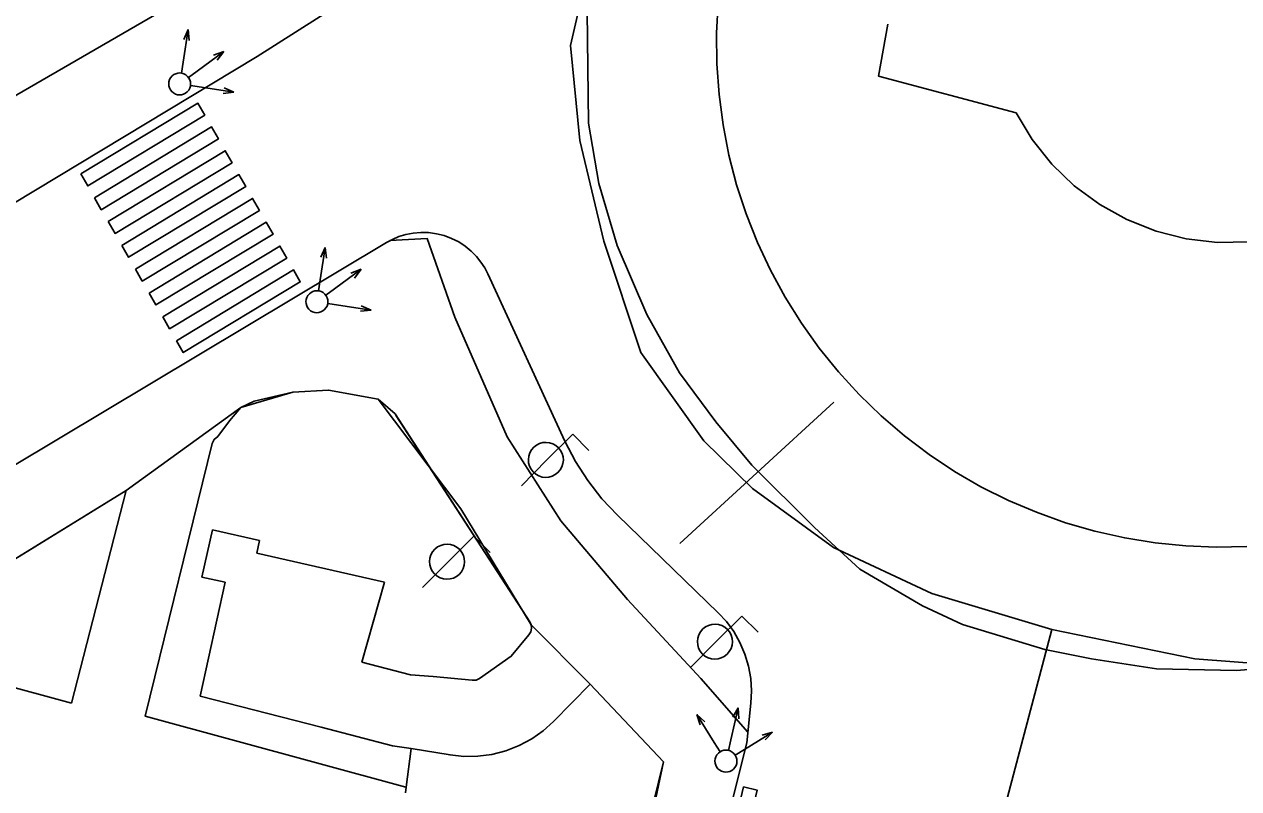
# Model space of a CAD drawing. Extents: x 282771 to 285132, y 4823109 to 4825496.
# Drawn here: x 284943.49 to 284987.73, y 4823359.15 to 4823386.98 of the extents above; entities that cross this region are included whole.
import ezdxf

# ---------------------------------------------------------------- set-up
doc = ezdxf.new("R2010")
doc.units = 0
for name, color, linetype in [('ACERA-BORDILLO', 7, 'Continuous'), ('ACERA-INTERIOR', 7, 'Continuous'), ('CALLE-EJE', 7, 'Continuous'), ('EDIFICIO', 7, 'Continuous'), ('FAROLA', 7, 'Continuous'), ('PARQUE-JARDIN-AREA', 7, 'Continuous'), ('PASO-PEATONES', 7, 'Continuous'), ('SEMAFORO', 7, 'Continuous'), ('SENAL-VIARIA', 7, 'Continuous'), ('ZONA-VERDE', 7, 'Continuous')]:
    doc.layers.add(name, color=color, linetype=linetype)

msp = doc.modelspace()

# ---------------------------------------------------------------- linework, layer by layer
at = {"layer": 'ACERA-BORDILLO'}
for points in [[(284957.193, 4823389.131), (284951.973, 4823385.811), (284923.732, 4823368.791), (284923.012, 4823368.371), (284922.342, 4823367.901), (284921.702, 4823367.371), (284921.102, 4823366.811), (284920.552, 4823366.191), (284920.052, 4823365.541), (284919.612, 4823364.841), (284919.212, 4823364.121), (284918.882, 4823363.371), (284918.602, 4823362.591), (284918.392, 4823361.801), (284917.832, 4823359.551), (284906.709, 4823315.826)], [(284988.032, 4823367.971), (284986.912, 4823367.941), (284985.802, 4823367.991), (284984.692, 4823368.101), (284983.582, 4823368.281), (284982.492, 4823368.521), (284981.422, 4823368.831), (284980.372, 4823369.211), (284979.342, 4823369.641), (284978.342, 4823370.141), (284977.382, 4823370.701), (284976.452, 4823371.321), (284975.552, 4823372.001), (284974.712, 4823372.721), (284973.902, 4823373.501), (284973.152, 4823374.321), (284972.452, 4823375.191), (284971.802, 4823376.101), (284971.212, 4823377.051), (284970.672, 4823378.031), (284970.203, 4823379.041), (284969.793, 4823380.081), (284969.443, 4823381.141), (284969.163, 4823382.221), (284968.953, 4823383.321), (284968.803, 4823384.431), (284968.723, 4823385.541), (284968.713, 4823386.661), (284968.773, 4823387.782)], [(284931.052, 4823363.701), (284956.685, 4823379.035), (284956.902, 4823379.151), (284957.139, 4823379.25), (284957.392, 4823379.327), (284957.66, 4823379.379), (284957.938, 4823379.402), (284958.222, 4823379.396), (284958.507, 4823379.358), (284958.788, 4823379.288), (284959.059, 4823379.187), (284959.316, 4823379.057), (284959.554, 4823378.902), (284959.771, 4823378.726), (284959.962, 4823378.532), (284960.128, 4823378.325), (284960.267, 4823378.11), (284960.381, 4823377.891), (284963.184, 4823371.806), (284963.567, 4823371.067), (284964.017, 4823370.365), (284964.532, 4823369.707), (284965.102, 4823369.102), (284968.768, 4823365.556), (284969.069, 4823365.231), (284969.337, 4823364.867), (284969.564, 4823364.47), (284969.746, 4823364.047), (284969.879, 4823363.606), (284969.959, 4823363.155), (284969.987, 4823362.705), (284969.965, 4823362.262), (284969.812, 4823360.811), (284955.393, 4823303.262)]]:
    msp.add_lwpolyline(points, dxfattribs=at)
at = {"layer": 'ACERA-INTERIOR'}
msp.add_line((284937.862, 4823364.271), (284947.202, 4823370.001), dxfattribs=at)
for points in [[(284956.812, 4823379.111), (284958.172, 4823379.181), (284959.172, 4823376.321), (284961.082, 4823371.961), (284963.032, 4823368.901), (284965.462, 4823366.031), (284968.142, 4823363.161), (284969.852, 4823361.201)], [(284957.385, 4823359.203), (284947.9, 4823361.791), (284950.34, 4823371.718), (284950.412, 4823371.868), (284950.539, 4823371.975), (284950.966, 4823372.541), (284951.385, 4823373.024), (284951.868, 4823373.263), (284953.275, 4823373.588), (284954.574, 4823373.66), (284956.378, 4823373.335), (284956.998, 4823372.799), (284957.035, 4823372.727), (284961.904, 4823365.227), (284961.954, 4823365.115), (284961.968, 4823364.987), (284961.94, 4823364.86), (284961.877, 4823364.755), (284961.232, 4823363.971), (284960.076, 4823363.163), (284959.949, 4823363.104), (284959.808, 4823363.093), (284958.382, 4823363.231), (284957.562, 4823363.291)], [(284962.892, 4823357.671), (284966.092, 4823356.911), (284966.772, 4823360.121), (284964.112, 4823362.951), (284962.772, 4823361.593), (284962.399, 4823361.258), (284961.981, 4823360.962), (284961.523, 4823360.714), (284961.035, 4823360.523), (284960.528, 4823360.392), (284960.012, 4823360.325), (284959.5, 4823360.319), (284959.001, 4823360.373), (284957.582, 4823360.611)]]:
    msp.add_lwpolyline(points, dxfattribs=at)
at = {"layer": 'CALLE-EJE'}
for points in [[(284980.922, 4823364.941), (284976.557, 4823366.258), (284972.97, 4823367.932), (284970.021, 4823370.084), (284968.252, 4823371.811), (284965.956, 4823375.025), (284964.601, 4823379.09), (284963.725, 4823382.756), (284963.393, 4823386.211), (284975.863, 4823440.332)], [(284980.922, 4823364.941), (284986.133, 4823363.878), (284990.588, 4823363.539), (284993.52, 4823363.821), (284996.226, 4823364.442), (284999.159, 4823365.739), (285002.147, 4823368.051), (285005.362, 4823371.49), (285007.617, 4823374.423), (285009.773, 4823378.252)], [(284961.257, 4823290.549), (284980.922, 4823364.941)]]:
    msp.add_lwpolyline(points, dxfattribs=at)
at = {"layer": 'EDIFICIO'}
msp.add_lwpolyline([(284891.073, 4823411.711), (284889.553, 4823405.651), (284882.852, 4823379.321), (284876.372, 4823353.84), (284870.112, 4823329.18), (284871.722, 4823325.83), (284882.762, 4823323.04), (284891.072, 4823320.95), (284895.682, 4823319.88), (284904.512, 4823355.371), (284913.722, 4823353.271), (284917.782, 4823369.171), (284918.802, 4823370.301), (284953.103, 4823390.141), (284957.263, 4823395.111), (284952.813, 4823398.291), (284960.753, 4823431.682), (284966.663, 4823430.172), (284969.393, 4823441.372), (284953.724, 4823493.192)], dxfattribs=at)
at = {"layer": 'FAROLA'}
for p, q in [((284963.472, 4823372.051), (284962.532, 4823371.121)), ((284964.062, 4823371.461), (284963.472, 4823372.051)), ((284962.532, 4823371.121), (284961.602, 4823370.181)), ((284959.872, 4823368.341), (284958.932, 4823367.411)), ((284960.462, 4823367.751), (284959.872, 4823368.341)), ((284958.932, 4823367.411), (284958.002, 4823366.471)), ((284969.632, 4823365.431), (284968.692, 4823364.501)), ((284970.222, 4823364.841), (284969.632, 4823365.431)), ((284968.692, 4823364.501), (284967.762, 4823363.561))]:
    msp.add_line(p, q, dxfattribs=at)
for centre in [(284962.492, 4823371.121), (284958.892, 4823367.411), (284968.652, 4823364.501)]:
    msp.add_ellipse(centre, major_axis=(0.363, 0.524), ratio=0.999979, dxfattribs=at)
at = {"layer": 'PARQUE-JARDIN-AREA'}
msp.add_lwpolyline([(284920.672, 4823316.64), (284931.692, 4823360.451), (284947.202, 4823370.001), (284951.385, 4823373.024), (284953.275, 4823373.588), (284954.574, 4823373.66), (284956.378, 4823373.335), (284959.397, 4823369.34), (284961.954, 4823365.115), (284964.112, 4823362.951), (284966.772, 4823360.121), (284965.332, 4823354.251), (284954.592, 4823311.191), (284951.482, 4823309.511), (284946.692, 4823307.101), (284943.952, 4823306.2), (284930.062, 4823310.57), (284921.892, 4823312.93)], close=True, dxfattribs=at)
at = {"layer": 'PASO-PEATONES'}
for points in [[(284945.552, 4823381.534), (284949.815, 4823384.111), (284950.064, 4823383.677), (284945.801, 4823381.1)], [(284946.049, 4823380.666), (284950.313, 4823383.244), (284950.562, 4823382.81), (284946.298, 4823380.232)], [(284946.547, 4823379.799), (284950.811, 4823382.376), (284951.059, 4823381.942), (284946.796, 4823379.365)], [(284947.045, 4823378.931), (284951.308, 4823381.508), (284951.557, 4823381.074), (284947.293, 4823378.497)], [(284947.542, 4823378.063), (284951.806, 4823380.64), (284952.055, 4823380.207), (284947.791, 4823377.629)], [(284948.04, 4823377.195), (284952.303, 4823379.773), (284952.552, 4823379.339), (284948.288, 4823376.762)], [(284948.537, 4823376.328), (284952.801, 4823378.905), (284953.05, 4823378.471), (284948.786, 4823375.894)], [(284949.035, 4823375.46), (284953.299, 4823378.037), (284953.547, 4823377.603), (284949.284, 4823375.026)], [(284968.702, 4823354.977), (284969.698, 4823359.208), (284970.184, 4823359.093), (284969.189, 4823354.862)]]:
    msp.add_lwpolyline(points, close=True, dxfattribs=at)
at = {"layer": 'SEMAFORO'}
for p, q in [((284949.456, 4823386.788), (284949.274, 4823385.602)), ((284949.3, 4823386.428), (284949.456, 4823386.788)), ((284949.456, 4823386.788), (284949.498, 4823386.397)), ((284949.791, 4823385.28), (284950.76, 4823385.991)), ((284950.386, 4823385.856), (284950.76, 4823385.991)), ((284950.519, 4823385.674), (284950.76, 4823385.991)), ((284949.274, 4823385.602), (284949.213, 4823385.207)), ((284949.472, 4823385.045), (284949.791, 4823385.28)), ((284949.548, 4823384.75), (284949.943, 4823384.69)), ((284949.943, 4823384.69), (284951.129, 4823384.507)), ((284950.738, 4823384.466), (284951.129, 4823384.507)), ((284950.769, 4823384.664), (284951.129, 4823384.507)), ((284954.456, 4823378.858), (284954.274, 4823377.672)), ((284954.3, 4823378.498), (284954.456, 4823378.858)), ((284954.456, 4823378.858), (284954.497, 4823378.467)), ((284954.791, 4823377.35), (284955.76, 4823378.061)), ((284955.386, 4823377.926), (284955.76, 4823378.061)), ((284955.519, 4823377.744), (284955.76, 4823378.061)), ((284954.274, 4823377.672), (284954.213, 4823377.277)), ((284954.472, 4823377.115), (284954.791, 4823377.35)), ((284954.548, 4823376.82), (284954.943, 4823376.76)), ((284954.943, 4823376.76), (284956.129, 4823376.577)), ((284955.738, 4823376.536), (284956.129, 4823376.577)), ((284955.769, 4823376.734), (284956.129, 4823376.577)), ((284969.231, 4823360.923), (284969.503, 4823362.094)), ((284969.307, 4823361.747), (284969.503, 4823362.094)), ((284969.527, 4823361.696), (284969.503, 4823362.094)), ((284967.995, 4823361.849), (284968.629, 4823360.83)), ((284967.995, 4823361.849), (284968.28, 4823361.579)), ((284968.111, 4823361.473), (284967.995, 4823361.849)), ((284969.731, 4823360.574), (284970.75, 4823361.209)), ((284970.374, 4823361.093), (284970.75, 4823361.209)), ((284970.48, 4823360.923), (284970.75, 4823361.209)), ((284968.629, 4823360.83), (284968.841, 4823360.491)), ((284969.142, 4823360.537), (284969.231, 4823360.923)), ((284969.392, 4823360.363), (284969.731, 4823360.574))]:
    msp.add_line(p, q, dxfattribs=at)
for centre, major_axis in [((284949.152, 4823384.811), (-0.228, -0.329)), ((284954.152, 4823376.881), (-0.228, -0.329)), ((284969.052, 4823360.151), (0.228, 0.329))]:
    msp.add_ellipse(centre, major_axis=major_axis, ratio=0.999979, dxfattribs=at)
at = {"layer": 'SENAL-VIARIA'}
msp.add_line((284967.37, 4823368.072), (284972.983, 4823373.225), dxfattribs=at)
msp.add_lwpolyline([(284969.894, 4823413.782), (284966.497, 4823400.291), (284964.539, 4823391.692), (284963.995, 4823387.447), (284964.051, 4823383.382), (284964.417, 4823381.182), (284965.092, 4823378.925), (284966.176, 4823376.419), (284967.366, 4823374.287), (284968.68, 4823372.51), (284970, 4823370.933), (284972.281, 4823368.656), (284973.926, 4823367.143), (284976.219, 4823365.802), (284977.668, 4823365.124), (284980.67, 4823364.218), (284982.375, 4823363.88), (284984.737, 4823363.507), (284987.65, 4823363.454), (284990.013, 4823363.649)], dxfattribs=at)
at = {"layer": 'ZONA-VERDE'}
for p, q in [((284968.713, 4823386.661), (284968.773, 4823387.781)), ((284974.953, 4823386.992), (284974.613, 4823385.092)), ((284968.723, 4823385.541), (284968.713, 4823386.661)), ((284968.803, 4823384.431), (284968.723, 4823385.541)), ((284974.613, 4823385.092), (284979.623, 4823383.762)), ((284968.953, 4823383.321), (284968.803, 4823384.431)), ((284979.623, 4823383.762), (284980.213, 4823382.782)), ((284969.163, 4823382.221), (284968.953, 4823383.321)), ((284980.213, 4823382.782), (284980.92, 4823381.894)), ((284969.443, 4823381.141), (284969.163, 4823382.221)), ((284980.92, 4823381.894), (284980.919, 4823381.888)), ((284980.919, 4823381.888), (284980.923, 4823381.892)), ((284980.923, 4823381.892), (284981.743, 4823381.102)), ((284969.793, 4823380.081), (284969.443, 4823381.141)), ((284981.743, 4823381.102), (284982.668, 4823380.425)), ((284970.203, 4823379.041), (284969.793, 4823380.081)), ((284982.668, 4823380.425), (284982.663, 4823380.422)), ((284982.663, 4823380.422), (284982.672, 4823380.419)), ((284970.672, 4823378.031), (284970.203, 4823379.041)), ((284971.212, 4823377.051), (284970.672, 4823378.031)), ((284971.803, 4823376.101), (284971.212, 4823377.051)), ((284972.453, 4823375.191), (284971.803, 4823376.101)), ((284973.153, 4823374.321), (284972.453, 4823375.191)), ((284973.903, 4823373.501), (284973.153, 4823374.321)), ((284951.868, 4823373.263), (284953.275, 4823373.588)), ((284953.275, 4823373.588), (284954.574, 4823373.66)), ((284954.574, 4823373.66), (284956.378, 4823373.335)), ((284974.713, 4823372.721), (284973.903, 4823373.501)), ((284950.966, 4823372.541), (284951.385, 4823373.024)), ((284951.385, 4823373.024), (284951.868, 4823373.263)), ((284956.378, 4823373.335), (284956.998, 4823372.799)), ((284950.539, 4823371.975), (284950.966, 4823372.541)), ((284956.998, 4823372.799), (284961.904, 4823365.227)), ((284975.553, 4823372.001), (284974.713, 4823372.721)), ((284947.9, 4823361.791), (284950.34, 4823371.719)), ((284950.34, 4823371.719), (284950.412, 4823371.868)), ((284950.412, 4823371.868), (284950.539, 4823371.975)), ((284976.453, 4823371.321), (284975.553, 4823372.001)), ((284977.383, 4823370.701), (284976.453, 4823371.321)), ((284978.342, 4823370.141), (284977.383, 4823370.701)), ((284937.862, 4823364.271), (284947.202, 4823370.001)), ((284947.202, 4823370.001), (284945.212, 4823362.261)), ((284979.342, 4823369.641), (284978.342, 4823370.141)), ((284980.372, 4823369.211), (284979.342, 4823369.641)), ((284981.422, 4823368.831), (284980.372, 4823369.211)), ((284950.352, 4823368.571), (284949.962, 4823366.851)), ((284952.062, 4823368.181), (284950.352, 4823368.571)), ((284982.492, 4823368.521), (284981.422, 4823368.831)), ((284951.96, 4823367.719), (284952.062, 4823368.181)), ((284983.582, 4823368.281), (284982.492, 4823368.521)), ((284984.692, 4823368.101), (284983.582, 4823368.281)), ((284985.802, 4823367.991), (284984.692, 4823368.101)), ((284956.612, 4823366.661), (284951.96, 4823367.719)), ((284986.913, 4823367.941), (284985.802, 4823367.991)), ((284988.033, 4823367.971), (284986.913, 4823367.941)), ((284949.962, 4823366.851), (284950.813, 4823366.662)), ((284950.813, 4823366.662), (284949.902, 4823362.521)), ((284955.794, 4823363.757), (284956.612, 4823366.661)), ((284961.904, 4823365.227), (284961.954, 4823365.115)), ((284961.954, 4823365.115), (284961.968, 4823364.987)), ((284961.877, 4823364.755), (284961.232, 4823363.971)), ((284961.94, 4823364.86), (284961.877, 4823364.755)), ((284961.968, 4823364.987), (284961.94, 4823364.86)), ((284945.212, 4823362.261), (284937.862, 4823364.271)), ((284957.562, 4823363.291), (284955.794, 4823363.757)), ((284961.232, 4823363.971), (284960.076, 4823363.163)), ((284958.382, 4823363.231), (284957.562, 4823363.291)), ((284959.808, 4823363.093), (284958.382, 4823363.231)), ((284959.949, 4823363.104), (284959.808, 4823363.093)), ((284960.076, 4823363.163), (284959.949, 4823363.104)), ((284962.772, 4823361.593), (284964.112, 4823362.951)), ((284964.112, 4823362.951), (284966.772, 4823360.121)), ((284949.902, 4823362.521), (284954.312, 4823361.381)), ((284957.385, 4823359.203), (284947.9, 4823361.791)), ((284962.399, 4823361.258), (284962.772, 4823361.593)), ((284954.312, 4823361.381), (284956.902, 4823360.711)), ((284961.981, 4823360.962), (284962.399, 4823361.258)), ((284956.902, 4823360.711), (284957.582, 4823360.611)), ((284957.407, 4823359.2), (284957.582, 4823360.611)), ((284957.582, 4823360.611), (284957.407, 4823359.2)), ((284957.582, 4823360.611), (284959.001, 4823360.373)), ((284961.035, 4823360.523), (284961.523, 4823360.714)), ((284961.523, 4823360.714), (284961.981, 4823360.962)), ((284959.001, 4823360.373), (284959.5, 4823360.319)), ((284959.5, 4823360.319), (284960.012, 4823360.325)), ((284960.012, 4823360.325), (284960.528, 4823360.392)), ((284960.528, 4823360.392), (284961.035, 4823360.523)), ((284966.772, 4823360.121), (284966.092, 4823356.911)), ((284957.382, 4823359.001), (284957.407, 4823359.2)), ((284957.407, 4823359.2), (284957.385, 4823359.203))]:
    msp.add_line(p, q, dxfattribs=at)
msp.add_lwpolyline([(284982.672, 4823380.419), (284983.653, 4823379.872), (284984.723, 4823379.452), (284985.823, 4823379.172), (284986.963, 4823379.042), (284988.103, 4823379.062), (284989.233, 4823379.222), (284990.323, 4823379.532), (284991.373, 4823379.992), (284992.353, 4823380.572), (284992.683, 4823380.832), (284997.413, 4823379.562), (284997.793, 4823381.312), (284998.473, 4823381.702), (284999.303, 4823382.412), (284999.963, 4823383.282), (285000.443, 4823384.262), (285000.703, 4823385.322)], dxfattribs=at)

doc.saveas('drawing.dxf')
